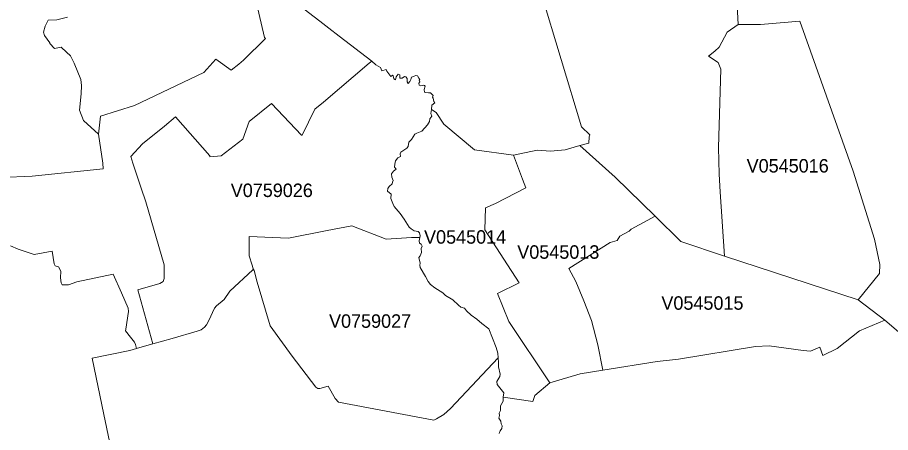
# Model space of a CAD drawing. Extents: x 369010 to 735936, y 6377141 to 6616555.
# Drawn here: x 589057 to 595545, y 6483631 to 6486714 of the extents above; entities that cross this region are included whole.
import ezdxf
from ezdxf.enums import TextEntityAlignment as Align

# ---------------------------------------------------------------- set-up
doc = ezdxf.new("R2010")
doc.units = 0
doc.header["$LTSCALE"] = 40
doc.layers.add('3', color=7, linetype='Continuous', lineweight=13)
doc.layers.add('4', color=7, linetype='Continuous')

msp = doc.modelspace()

# ---------------------------------------------------------------- linework, layer by layer
at = {"layer": '3'}
for points in [[(595729.66, 6487863.99), (595152.72, 6487529.67), (595029.25, 6487475.22), (594934.91, 6487463.3), (594811.28, 6487491.11), (594561.37, 6487483.5), (594527.28, 6487482.17), (594416.06, 6487465.13), (594370.21, 6487470.42), (594413.24, 6486662.6), (594578.25, 6486662.6), (594869.7, 6486686.93), (595265.76, 6485571.76), (595425.14, 6485067.14), (595465.35, 6484879.79), (595462.71, 6484811.27), (595303.32, 6484616.3), (595503.25, 6484464.37), (596066.96, 6483982.59)], [(592945.06, 6486904.07), (593249.25, 6485902.11), (593310.82, 6485841.86), (593304.37, 6485827.46), (593301.72, 6485780.29), (593236.18, 6485763.25), (593498.34, 6485527.74), (593795.09, 6485236.78), (593985.58, 6485048.93), (594310.8, 6484941.85), (594279.52, 6485417.51), (594272.24, 6485549.91), (594267.1, 6485747.69), (594283.32, 6486330.26), (594264.95, 6486380.08), (594192.96, 6486427.25), (594240.13, 6486463.99), (594270.25, 6486492.79), (594331.82, 6486605.5), (594413.24, 6486662.6), (594370.21, 6487470.42)], [(590809.39, 6486928.56), (590891.82, 6486565.78), (590901.08, 6486557.17), (590737.4, 6486397.29), (590702.15, 6486365.85), (590644.55, 6486322.65), (590531.18, 6486404.08), (590440.82, 6486304.45), (589925.93, 6486058.67), (589673.21, 6485981.38), (589660.3, 6485847.16), (589691.75, 6485632.33), (589693.07, 6485588.97), (589167.6, 6485534.02), (588702.86, 6485515.65), (588740.76, 6485683.31), (588754, 6485767.22), (588754.17, 6485822.66), (588729.34, 6485860.73), (588689.95, 6485927.59), (588531.73, 6486238.91), (588470.49, 6486478.06), (588046.64, 6486666.57), (588122.44, 6486829.76)], [(589429.59, 6486715.06), (589349.82, 6486696.69), (589284.28, 6486692.88), (589262.1, 6486648.2), (589251.67, 6486605), (589258.13, 6486578.85), (589298.67, 6486526.39), (589297.18, 6486519.44), (589331.28, 6486484.02), (589380.93, 6486491.96), (589421.48, 6486456.54), (589450.28, 6486427.75), (589477.92, 6486373.96), (589527.57, 6486253.47), (589534.19, 6486207.63), (589531.54, 6486146.72), (589518.46, 6486024.91), (589548.59, 6485947.62), (589660.3, 6485847.16), (589673.21, 6485981.38), (589925.93, 6486058.67), (590440.82, 6486304.45), (590531.18, 6486404.08), (590644.55, 6486322.65), (590702.15, 6486365.85), (590737.4, 6486397.29), (590901.08, 6486557.17), (590891.82, 6486565.78), (590809.39, 6486928.56)], [(591145.04, 6486806.42), (591304.42, 6486685.1), (591369.96, 6486634.3), (591447.25, 6486575.54), (591691.37, 6486388.52), (591720, 6486360.88), (591755.91, 6486342.68), (591765.84, 6486317.02), (591796.79, 6486327.45), (591800.93, 6486314.54), (591831.05, 6486276.31), (591844.13, 6486285.58), (591849.75, 6486281.11), (591853.23, 6486257.61), (591865.97, 6486249.66), (591870.77, 6486271.68), (591887.16, 6486291.7), (591898.58, 6486287.9), (591898.74, 6486262.57), (591916.12, 6486261.75), (591933.5, 6486275.98), (591942.27, 6486273.66), (591952.37, 6486261.58), (591953.36, 6486235.43), (591959.15, 6486224.34), (591973.05, 6486238.08), (591980.5, 6486253.3), (591985.8, 6486269.86), (592005, 6486277.14), (592018.24, 6486283.26), (592028.66, 6486280.12), (592038.43, 6486263.9), (592047.2, 6486253.64), (592042.9, 6486247.35), (592046.54, 6486234.93), (592038.43, 6486225.67), (592041.08, 6486211.43), (592054.65, 6486207.13), (592073.68, 6486211.27), (592082.62, 6486209.28), (592086.09, 6486202.5), (592078.65, 6486178.66), (592081.46, 6486158.64), (592090.23, 6486155.49), (592111.08, 6486154.83), (592127.14, 6486155), (592147.16, 6486133.15), (592141.04, 6486122.89), (592145.01, 6486114.28), (592152.13, 6486090.28), (592157.26, 6486080.35), (592136.41, 6486061.49), (592134.42, 6486030.21), (592168.68, 6486008.69), (592225.12, 6485920.97), (592452.02, 6485729.48), (592743.97, 6485691.58), (592919.24, 6485729.15), (593018.87, 6485721.37), (593127.44, 6485731.8), (593236.18, 6485763.25), (593301.72, 6485780.29), (593304.37, 6485827.46), (593310.82, 6485841.86), (593249.25, 6485902.11), (592945.06, 6486904.07)], [(589004.74, 6485016.99), (589062.5, 6484992), (589180.17, 6484954.1), (589314.07, 6484979.09), (589329.95, 6484884.42), (589337.73, 6484870.02), (589362.72, 6484860.75), (589378.45, 6484829.31), (589377.12, 6484779.33), (589382.42, 6484742.58), (589390.2, 6484726.86), (589436.21, 6484728.19), (589497.44, 6484750.53), (589769.2, 6484807.63), (589830.77, 6484668.27), (589879.43, 6484554.08), (589882.08, 6484530.41), (589862.38, 6484398.17), (589861.06, 6484385.1), (589896.47, 6484340.41), (589927.92, 6484302.34), (589934.54, 6484285.13), (589942.32, 6484255.18), (589949.93, 6484257.16), (590063.63, 6484288.77), (589952.25, 6484691.61), (590114.94, 6484737.62), (590138.61, 6484752.18), (590146.55, 6484774.36), (590146.55, 6484876.97), (590010.18, 6485345.02), (589976.58, 6485446.97), (589913.85, 6485631.67), (589899.12, 6485680.99), (589985.68, 6485775.33), (590149.2, 6485907.57), (590231.79, 6485975.75), (590485.5, 6485686.12), (590485.5, 6485679.5), (590570.57, 6485686.12), (590732.6, 6485810.42), (590778.45, 6485940.17), (590944.45, 6486075.06), (591166.88, 6485839.21), (591171.68, 6485839.21), (591266.02, 6486033.18), (591331.39, 6486085.65), (591671.34, 6486373.13), (591691.37, 6486388.52), (591447.25, 6486575.54), (591369.96, 6486634.3), (591304.42, 6486685.1), (591145.04, 6486806.42)], [(588702.86, 6485515.65), (589167.6, 6485534.02), (589693.07, 6485588.97), (589691.75, 6485632.33), (589660.3, 6485847.16), (589548.59, 6485947.62), (589518.46, 6486024.91), (589531.54, 6486146.72), (589534.19, 6486207.63), (589527.57, 6486253.47), (589477.92, 6486373.96), (589450.28, 6486427.75), (589421.48, 6486456.54), (589380.93, 6486491.96), (589331.28, 6486484.02), (589297.18, 6486519.44), (589298.67, 6486526.39), (589258.13, 6486578.85), (589251.67, 6486605), (589262.1, 6486648.2), (589284.28, 6486692.88), (589349.82, 6486696.69), (589429.59, 6486715.06)], [(591691.37, 6486388.52), (591671.34, 6486373.13), (591331.39, 6486085.65), (591266.02, 6486033.18), (591171.68, 6485839.21), (591166.88, 6485839.21), (590944.45, 6486075.06), (590778.45, 6485940.17), (590732.6, 6485810.42), (590570.57, 6485686.12), (590485.5, 6485679.5), (590485.5, 6485686.12), (590231.79, 6485975.75), (590149.2, 6485907.57), (589985.68, 6485775.33), (589899.12, 6485680.99), (589913.85, 6485631.67), (589976.58, 6485446.97), (590010.18, 6485345.02), (590146.55, 6484876.97), (590146.55, 6484774.36), (590138.61, 6484752.18), (590114.94, 6484737.62), (589952.25, 6484691.61), (590063.63, 6484288.77), (590205.8, 6484328.16), (590391.66, 6484382.94), (590421.78, 6484393.37), (590448.1, 6484413.07), (590462.5, 6484430.11), (590479.55, 6484463.05), (590520.26, 6484555.07), (590535.82, 6484572.94), (590593.58, 6484620.11), (590635.45, 6484681.84), (590806.08, 6484838.25), (590808.57, 6484845.69), (590800.79, 6484874.66), (590779.77, 6484942.84), (590778.45, 6485087.33), (591070.56, 6485073.76), (591358.04, 6485131.52), (591542.74, 6485167.1), (591797.45, 6485067.14), (591985.8, 6485079.05), (592047.7, 6485080.38), (592050.18, 6485091.3), (592044.05, 6485114.31), (592035.61, 6485123.24), (592005.99, 6485129.86), (591981.49, 6485144.43), (591968.42, 6485157.01), (591930.19, 6485216.09), (591901.72, 6485258.29), (591856.04, 6485309.44), (591845.45, 6485330.95), (591832.54, 6485368.19), (591834.03, 6485401.29), (591806.39, 6485424.3), (591809.37, 6485442.83), (591818.47, 6485459.38), (591840.48, 6485477.42), (591844.95, 6485490.5), (591848.26, 6485502.58), (591840.15, 6485527.57), (591836.68, 6485552.4), (591851.74, 6485572.42), (591871.93, 6485586.32), (591859.02, 6485601.38), (591861.17, 6485624.39), (591866.47, 6485649.88), (591883.52, 6485670.07), (591902.71, 6485680.83), (591901.89, 6485700.69), (591906.52, 6485712.27), (591949.55, 6485742.39), (591959.65, 6485756.13), (591965.77, 6485787.25), (591985.47, 6485806.78), (592010.29, 6485847.65), (592025.85, 6485855.6), (592060.94, 6485869.83), (592103.14, 6485916.01), (592117.87, 6485941.83), (592121.51, 6485960.86), (592134.92, 6485979.89), (592129.45, 6486001.24), (592134.42, 6486030.21), (592136.41, 6486061.49), (592157.26, 6486080.35), (592152.13, 6486090.28), (592145.01, 6486114.28), (592141.04, 6486122.89), (592147.16, 6486133.15), (592127.14, 6486155), (592111.08, 6486154.83), (592090.23, 6486155.49), (592081.46, 6486158.64), (592078.65, 6486178.66), (592086.09, 6486202.5)], [(592086.09, 6486202.5), (592082.62, 6486209.28), (592073.68, 6486211.27), (592054.65, 6486207.13), (592041.08, 6486211.43), (592038.43, 6486225.67), (592046.54, 6486234.93), (592042.9, 6486247.35), (592047.2, 6486253.64), (592038.43, 6486263.9), (592028.66, 6486280.12), (592018.24, 6486283.26), (592005, 6486277.14), (591985.8, 6486269.86), (591980.5, 6486253.3), (591973.05, 6486238.08), (591959.15, 6486224.34), (591953.36, 6486235.43), (591952.37, 6486261.58), (591942.27, 6486273.66), (591933.5, 6486275.98), (591916.12, 6486261.75), (591898.74, 6486262.57), (591898.58, 6486287.9), (591887.16, 6486291.7), (591870.77, 6486271.68), (591865.97, 6486249.66), (591853.23, 6486257.61), (591849.75, 6486281.11), (591844.13, 6486285.58), (591831.05, 6486276.31), (591800.93, 6486314.54), (591796.79, 6486327.45), (591765.84, 6486317.02), (591755.91, 6486342.68), (591720, 6486360.88), (591691.37, 6486388.52)], [(589783.44, 6483364.43), (589698.04, 6483765.78), (589612.8, 6484184.01), (589892.17, 6484241.44), (589942.32, 6484255.18), (589934.54, 6484285.13), (589927.92, 6484302.34), (589896.47, 6484340.41), (589861.06, 6484385.1), (589862.38, 6484398.17), (589882.08, 6484530.41), (589879.43, 6484554.08), (589830.77, 6484668.27), (589769.2, 6484807.63), (589497.44, 6484750.53), (589436.21, 6484728.19), (589390.2, 6484726.86), (589382.42, 6484742.58), (589377.12, 6484779.33), (589378.45, 6484829.31), (589362.72, 6484860.75), (589337.73, 6484870.02), (589329.95, 6484884.42), (589314.07, 6484979.09), (589180.17, 6484954.1), (589062.5, 6484992), (589004.74, 6485016.99)], [(592637.55, 6483624.6), (592642.68, 6483642.64), (592657.25, 6483662.17), (592659.23, 6483680.71), (592650.79, 6483696.43), (592647.65, 6483715.47), (592632.75, 6483737.15), (592638.71, 6483758.5), (592637.06, 6483775.05), (592645.66, 6483795.24), (592646.16, 6483828.34), (592666.35, 6483864.59), (592666.85, 6483893.55), (592672.31, 6483925.66), (592622.16, 6483987.39), (592620.17, 6484011.06), (592641.69, 6484046.14), (592644.67, 6484064.18), (592631.76, 6484117.81), (592631.1, 6484150.91), (592628.61, 6484184.67), (592313.33, 6483852.01), (592273.94, 6483808.65), (592224.62, 6483765.45), (592171.99, 6483732.68), (592149.81, 6483722.25), (591441.62, 6483855.65), (591417.95, 6483883.29), (591366.81, 6483975.31), (591305.08, 6483956.94), (591288.03, 6483956.94), (591274.96, 6483967.36), (591098.03, 6484199.07), (590934.02, 6484423.66), (590838.52, 6484748.71), (590814.86, 6484834.11), (590808.57, 6484845.69), (590806.08, 6484838.25), (590635.45, 6484681.84), (590593.58, 6484620.11), (590535.82, 6484572.94), (590520.26, 6484555.07), (590479.55, 6484463.05), (590462.5, 6484430.11), (590448.1, 6484413.07), (590421.78, 6484393.37), (590391.66, 6484382.94), (590205.8, 6484328.16), (590063.63, 6484288.77), (589949.93, 6484257.16), (589942.32, 6484255.18), (589892.17, 6484241.44), (589612.8, 6484184.01), (589698.04, 6483765.78), (589783.44, 6483364.43)], [(596066.96, 6483982.59), (595503.25, 6484464.37), (595313.59, 6484386.42), (595148.91, 6484254.68), (595042.66, 6484203.87), (595020.15, 6484264.44), (594948.98, 6484235.48), (594896.35, 6484239.45), (594642.14, 6484273.71), (594540.35, 6484269.41), (593969.2, 6484176.56), (593810.31, 6484159.51), (593406.65, 6484094.14), (593237.17, 6484066), (593012.58, 6484000.3), (592902.36, 6483907.12), (592886.47, 6483862.43), (592666.85, 6483893.55), (592666.35, 6483864.59), (592646.16, 6483828.34), (592645.66, 6483795.24), (592637.06, 6483775.05), (592638.71, 6483758.5), (592632.75, 6483737.15), (592647.65, 6483715.47), (592650.79, 6483696.43), (592659.23, 6483680.71), (592657.25, 6483662.17), (592642.68, 6483642.64), (592637.55, 6483624.6)]]:
    msp.add_lwpolyline(points, dxfattribs=at)
for points in [[(594413.24, 6486662.6), (594331.82, 6486605.5), (594270.25, 6486492.79), (594240.13, 6486463.99), (594192.96, 6486427.25), (594264.95, 6486380.08), (594283.32, 6486330.26), (594267.1, 6485747.69), (594272.24, 6485549.91), (594279.52, 6485417.51), (594310.8, 6484941.85), (595303.32, 6484616.3), (595462.71, 6484811.27), (595465.35, 6484879.79), (595425.14, 6485067.14), (595265.76, 6485571.76), (594869.7, 6486686.93), (594578.25, 6486662.6)], [(592134.42, 6486030.21), (592129.45, 6486001.24), (592134.92, 6485979.89), (592121.51, 6485960.86), (592117.87, 6485941.83), (592103.14, 6485916.01), (592060.94, 6485869.83), (592025.85, 6485855.6), (592010.29, 6485847.65), (591985.47, 6485806.78), (591965.77, 6485787.25), (591959.65, 6485756.13), (591949.55, 6485742.39), (591906.52, 6485712.27), (591901.89, 6485700.69), (591902.71, 6485680.83), (591883.52, 6485670.07), (591866.47, 6485649.88), (591861.17, 6485624.39), (591859.02, 6485601.38), (591871.93, 6485586.32), (591851.74, 6485572.42), (591836.68, 6485552.4), (591840.15, 6485527.57), (591848.26, 6485502.58), (591844.95, 6485490.5), (591840.48, 6485477.42), (591818.47, 6485459.38), (591809.37, 6485442.83), (591806.39, 6485424.3), (591834.03, 6485401.29), (591832.54, 6485368.19), (591845.45, 6485330.95), (591856.04, 6485309.44), (591901.72, 6485258.29), (591930.19, 6485216.09), (591968.42, 6485157.01), (591981.49, 6485144.43), (592005.99, 6485129.86), (592035.61, 6485123.24), (592044.05, 6485114.31), (592050.18, 6485091.3), (592047.7, 6485080.38), (592041.57, 6485053.57), (592045.54, 6485038.01), (592056.63, 6485029.07), (592064.25, 6485014.01), (592057.13, 6484998.95), (592058.45, 6484967.17), (592050.51, 6484943.67), (592038.43, 6484931.59), (592048.52, 6484888.56), (592047.03, 6484873.5), (592050.51, 6484856.95), (592090.06, 6484789.09), (592109.1, 6484752.51), (592127.14, 6484731), (592157.76, 6484705.84), (592217.01, 6484668.77), (592238.52, 6484647.75), (592291.15, 6484616.14), (592334.02, 6484576.91), (592351.56, 6484561.85), (592378.04, 6484553.74), (592394.1, 6484534.71), (592428.19, 6484502.6), (592470.89, 6484473.47), (592506.97, 6484440.87), (592560.59, 6484401.81), (592613.39, 6484261.8), (592625.8, 6484221.25), (592628.61, 6484184.67), (592631.1, 6484150.91), (592631.76, 6484117.81), (592644.67, 6484064.18), (592641.69, 6484046.14), (592620.17, 6484011.06), (592622.16, 6483987.39), (592672.31, 6483925.66), (592666.85, 6483893.55), (592886.47, 6483862.43), (592902.36, 6483907.12), (593012.58, 6484000.3), (592708.22, 6484454.94), (592624.15, 6484663.8), (592784.35, 6484743.91), (592530.31, 6485137.31), (592534.28, 6485300.33), (592609.58, 6485332.94), (592834.17, 6485447.13), (592811, 6485512.34), (592743.97, 6485691.58), (592452.02, 6485729.48), (592225.12, 6485920.97), (592168.68, 6486008.69)], [(593236.18, 6485763.25), (593127.44, 6485731.8), (593018.87, 6485721.37), (592919.24, 6485729.15), (592743.97, 6485691.58), (592811, 6485512.34), (592834.17, 6485447.13), (592609.58, 6485332.94), (592534.28, 6485300.33), (592530.31, 6485137.31), (592784.35, 6484743.91), (592624.15, 6484663.8), (592708.22, 6484454.94), (593012.58, 6484000.3), (593237.17, 6484066), (593406.65, 6484094.14), (593369.91, 6484283.31), (593323.24, 6484462.06), (593266.8, 6484610.35), (593206.22, 6484753.67), (593154.92, 6484849.5), (593462.26, 6485042.64), (593513.4, 6485057.04), (593533.09, 6485088.65), (593602.11, 6485127.71), (593616.51, 6485140.79), (593795.09, 6485236.78), (593498.34, 6485527.74)], [(593795.09, 6485236.78), (593616.51, 6485140.79), (593602.11, 6485127.71), (593533.09, 6485088.65), (593513.4, 6485057.04), (593462.26, 6485042.64), (593154.92, 6484849.5), (593206.22, 6484753.67), (593266.8, 6484610.35), (593323.24, 6484462.06), (593369.91, 6484283.31), (593406.65, 6484094.14), (593810.31, 6484159.51), (593969.2, 6484176.56), (594540.35, 6484269.41), (594642.14, 6484273.71), (594896.35, 6484239.45), (594948.98, 6484235.48), (595020.15, 6484264.44), (595042.66, 6484203.87), (595148.91, 6484254.68), (595313.59, 6484386.42), (595503.25, 6484464.37), (595303.32, 6484616.3), (594310.8, 6484941.85), (593985.58, 6485048.93)], [(590808.57, 6484845.69), (590814.86, 6484834.11), (590838.52, 6484748.71), (590934.02, 6484423.66), (591098.03, 6484199.07), (591274.96, 6483967.36), (591288.03, 6483956.94), (591305.08, 6483956.94), (591366.81, 6483975.31), (591417.95, 6483883.29), (591441.62, 6483855.65), (592149.81, 6483722.25), (592171.99, 6483732.68), (592224.62, 6483765.45), (592273.94, 6483808.65), (592313.33, 6483852.01), (592628.61, 6484184.67), (592625.8, 6484221.25), (592613.39, 6484261.8), (592560.59, 6484401.81), (592506.97, 6484440.87), (592470.89, 6484473.47), (592428.19, 6484502.6), (592394.1, 6484534.71), (592378.04, 6484553.74), (592351.56, 6484561.85), (592334.02, 6484576.91), (592291.15, 6484616.14), (592238.52, 6484647.75), (592217.01, 6484668.77), (592157.76, 6484705.84), (592127.14, 6484731), (592109.1, 6484752.51), (592090.06, 6484789.09), (592050.51, 6484856.95), (592047.03, 6484873.5), (592048.52, 6484888.56), (592038.43, 6484931.59), (592050.51, 6484943.67), (592058.45, 6484967.17), (592057.13, 6484998.95), (592064.25, 6485014.01), (592056.63, 6485029.07), (592045.54, 6485038.01), (592041.57, 6485053.57), (592047.7, 6485080.38), (591985.8, 6485079.05), (591797.45, 6485067.14), (591542.74, 6485167.1), (591358.04, 6485131.52), (591070.56, 6485073.76), (590778.45, 6485087.33), (590779.77, 6484942.84), (590800.79, 6484874.66)]]:
    msp.add_lwpolyline(points, close=True, dxfattribs=at)

# ---------------------------------------------------------------- texts
at = {"layer": '4'}
for s, p in [('V0545016', (594780.23, 6485562.02)), ('V0759026', (590946.85, 6485379.98)), ('V0545014', (592383.28, 6485033.5)), ('V0545013', (593075.95, 6484921.71)), ('V0545015', (594146.77, 6484542.9)), ('V0759027', (591677.24, 6484408.89))]:
    msp.add_text(s, height=100, dxfattribs=at).set_placement(p, align=Align.CENTER)

doc.saveas('drawing.dxf')
